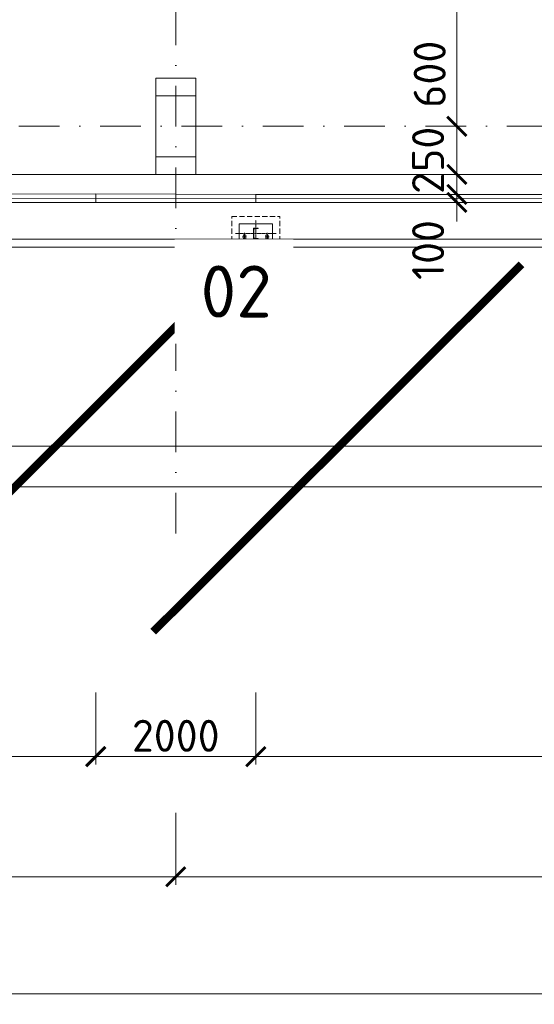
# Model space of a CAD drawing. Header units: millimetres. Extents: x -1695604 to 5289369, y -1488057 to 2187451.
# Tile 132 of 656: x 10050 to 16480, y -10963 to 1331. Entities that reach past the tile are written whole.
import ezdxf
from ezdxf.enums import TextEntityAlignment as Align

# ---------------------------------------------------------------- set-up
doc = ezdxf.new("R2010")
doc.units = ezdxf.units.MM
for name, pattern in [('AM_DIN_G_W050', [13.75, 9.75, -1.5, 1, -1.5]), ('CENTERX2', [101.6, 63.5, -12.7, 12.7, -12.7]), ('DASHDOT', [25.4, 12.7, -6.35, 0, -6.35]), ('HIDDEN', [9.525, 6.35, -3.175])]:
    doc.linetypes.add(name, pattern=pattern)
doc.layers.get('Defpoints').update_dxf_attribs({"color": 8})
doc.layers.add('_____detaily', color=1, linetype='Continuous')
for name, color, linetype, lineweight in [('A99_N_kce-pohl', 1, 'Continuous', 9), ('A99_N_kce-rez-sil', 6, 'Continuous', 18), ('A99_N_kce-rez-ten', 4, 'Continuous', 9), ('A99_N_koty-200', 5, 'Continuous', 5), ('A99_N_koty-200 @ 200', 5, 'Continuous', 5), ('A99_N_osy', 1, 'CENTERX2', 9), ('A99_N_sraf', 252, 'Continuous', 0), ('A99_N_txt-popis-200', 240, 'Continuous', 5), ('A99_S_kce-pohl', 7, 'Continuous', 5), ('A99_S_sloupy', 7, 'Continuous', 5), ('A99_S_sraf', 252, 'Continuous', 9)]:
    doc.layers.add(name, color=color, linetype=linetype, lineweight=lineweight)
doc.styles.add('A99_kota', font='isocpeur.ttf', dxfattribs={"height": 2})
doc.styles.add('ad_popis 100', font='isocpeur.ttf', dxfattribs={"height": 200})
doc.styles.add('Popis', font='arial.ttf')
doc.linetypes.add('IZOLACE', pattern='A,0.00254,-2.54,[134,ltypeshp.shx,S=2.54,R=0,X=-2.54,Y=0],-5.08,[134,ltypeshp.shx,S=2.54,R=180,X=2.54,Y=0],-2.54', length=10.16254)
doc.dimstyles.new('A99_kota_200 new', dxfattribs={"dimscale": 200, "dimtxt": 2, "dimasz": 1.2, "dimexe": 0.5, "dimexo": 1.5, "dimgap": 0.3, "dimtad": 1, "dimdec": 0, "dimzin": 3, "dimdsep": 46, "dimtxsty": 'A99_kota', "dimblk": 'ARCHTICK', "dimcen": 2.5, "dimazin": 2, "dimtfac": 0.75, "dimtdec": 0, "dimtmove": 2, "dimatfit": 0, "dimfxl": 0, "dimtolj": 1, "dimtzin": 0, "dimlwd": 5, "dimlwe": 5, "dimarcsym": 0})

# ---------------------------------------------------------------- blocks, each defined once
blk = doc.blocks.new('_ArchTick')
at = {"color": 0, "linetype": 'ByBlock', "const_width": 0.15}
blk.add_lwpolyline([(-0.5, -0.5), (0.5, 0.5)], dxfattribs=at)
blk = doc.blocks.new('*D134')
at = {"layer": 'A99_N_koty-200', "color": 0, "lineweight": 5, "transparency": 16777216}
for p, q in [((12000, -8570), (12000, -9470)), ((24000, -8570), (24000, -9470)), ((24000, -9370), (12000, -9370))]:
    blk.add_line(p, q, dxfattribs=at)
at = {"layer": 'Defpoints', "color": 0, "lineweight": 0, "transparency": 16777216}
for p in [(12000, -5085), (24000, -5075), (12000, -9370)]:
    blk.add_point(p, dxfattribs=at)
at = {"layer": 'A99_N_koty-200', "color": 0, "lineweight": 5, "transparency": 16777216, "xscale": 240, "yscale": 240, "zscale": 240, "rotation": 180}
blk.add_blockref('_ArchTick', (12000, -9370), dxfattribs=at)
at = {"layer": 'A99_N_koty-200', "color": 0, "lineweight": 5, "transparency": 16777216, "xscale": 240, "yscale": 240, "zscale": 240}
blk.add_blockref('_ArchTick', (24000, -9370), dxfattribs=at)
at = {"layer": 'A99_N_koty-200', "color": 0, "transparency": 16777216, "insert": (18000, -9110), "char_height": 400, "attachment_point": 5, "style": 'A99_kota'}
blk.add_mtext('\\A1;12000', dxfattribs=at)
blk = doc.blocks.new('*D135')
at = {"layer": 'A99_N_koty-200', "color": 0, "lineweight": 5, "transparency": 16777216}
for p, q in [((0, -8570), (0, -9470)), ((12000, -8570), (12000, -9470)), ((12000, -9370), (0, -9370))]:
    blk.add_line(p, q, dxfattribs=at)
at = {"layer": 'Defpoints', "color": 0, "lineweight": 0, "transparency": 16777216}
for p in [(0, -5085), (12000, -5085), (0, -9370)]:
    blk.add_point(p, dxfattribs=at)
at = {"layer": 'A99_N_koty-200', "color": 0, "lineweight": 5, "transparency": 16777216, "xscale": 240, "yscale": 240, "zscale": 240, "rotation": 180}
blk.add_blockref('_ArchTick', (0, -9370), dxfattribs=at)
at = {"layer": 'A99_N_koty-200', "color": 0, "lineweight": 5, "transparency": 16777216, "xscale": 240, "yscale": 240, "zscale": 240}
blk.add_blockref('_ArchTick', (12000, -9370), dxfattribs=at)
at = {"layer": 'A99_N_koty-200', "color": 0, "transparency": 16777216, "insert": (6000, -9110), "char_height": 400, "attachment_point": 5, "style": 'A99_kota'}
blk.add_mtext('\\A1;12000', dxfattribs=at)
blk = doc.blocks.new('*D527')
at = {"layer": 'A99_N_koty-200', "color": 0, "lineweight": 5, "transparency": 16777216}
for p, q in [((11000, -7070), (11000, -7970)), ((13000, -7070), (13000, -7970)), ((11000, -7870), (13000, -7870))]:
    blk.add_line(p, q, dxfattribs=at)
at = {"layer": 'Defpoints', "color": 0, "lineweight": 18, "transparency": 16777216}
for p in [(11000, -950), (13000, -950), (13000, -7870)]:
    blk.add_point(p, dxfattribs=at)
at = {"layer": 'A99_N_koty-200', "color": 0, "lineweight": 5, "transparency": 16777216, "xscale": 240, "yscale": 240, "zscale": 240, "rotation": 180}
blk.add_blockref('_ArchTick', (11000, -7870), dxfattribs=at)
at = {"layer": 'A99_N_koty-200', "color": 0, "lineweight": 5, "transparency": 16777216, "xscale": 240, "yscale": 240, "zscale": 240}
blk.add_blockref('_ArchTick', (13000, -7870), dxfattribs=at)
at = {"layer": 'A99_N_koty-200', "color": 0, "transparency": 16777216, "insert": (12000, -7610), "char_height": 400, "attachment_point": 5, "style": 'A99_kota'}
blk.add_mtext('\\A1;2000', dxfattribs=at)
blk = doc.blocks.new('*D528')
at = {"layer": 'A99_N_koty-200', "color": 0, "lineweight": 5, "transparency": 16777216}
for p, q in [((1000, -7070), (1000, -7970)), ((11000, -7070), (11000, -7970)), ((1000, -7870), (11000, -7870))]:
    blk.add_line(p, q, dxfattribs=at)
at = {"layer": 'Defpoints', "color": 0, "lineweight": 18, "transparency": 16777216}
for p in [(1000, -950), (11000, -950), (11000, -7870)]:
    blk.add_point(p, dxfattribs=at)
at = {"layer": 'A99_N_koty-200', "color": 0, "lineweight": 5, "transparency": 16777216, "xscale": 240, "yscale": 240, "zscale": 240, "rotation": 180}
blk.add_blockref('_ArchTick', (1000, -7870), dxfattribs=at)
at = {"layer": 'A99_N_koty-200', "color": 0, "lineweight": 5, "transparency": 16777216, "xscale": 240, "yscale": 240, "zscale": 240}
blk.add_blockref('_ArchTick', (11000, -7870), dxfattribs=at)
at = {"layer": 'A99_N_koty-200', "color": 0, "transparency": 16777216, "insert": (6000, -7610), "char_height": 400, "attachment_point": 5, "style": 'A99_kota'}
blk.add_mtext('\\A1;10000', dxfattribs=at)
blk = doc.blocks.new('*D526')
at = {"layer": 'A99_N_koty-200', "color": 0, "lineweight": 5, "transparency": 16777216}
for p, q in [((13000, -7070), (13000, -7970)), ((23000, -7070), (23000, -7970)), ((13000, -7870), (23000, -7870))]:
    blk.add_line(p, q, dxfattribs=at)
at = {"layer": 'Defpoints', "color": 0, "lineweight": 18, "transparency": 16777216}
for p in [(13000, -950), (23000, -950), (23000, -7870)]:
    blk.add_point(p, dxfattribs=at)
at = {"layer": 'A99_N_koty-200', "color": 0, "lineweight": 5, "transparency": 16777216, "xscale": 240, "yscale": 240, "zscale": 240, "rotation": 180}
blk.add_blockref('_ArchTick', (13000, -7870), dxfattribs=at)
at = {"layer": 'A99_N_koty-200', "color": 0, "lineweight": 5, "transparency": 16777216, "xscale": 240, "yscale": 240, "zscale": 240}
blk.add_blockref('_ArchTick', (23000, -7870), dxfattribs=at)
at = {"layer": 'A99_N_koty-200', "color": 0, "transparency": 16777216, "insert": (18000, -7610), "char_height": 400, "attachment_point": 5, "style": 'A99_kota'}
blk.add_mtext('\\A1;10000', dxfattribs=at)
blk = doc.blocks.new('*D513')
at = {"layer": 'A99_N_koty-200', "color": 0, "lineweight": 5, "transparency": 16777216}
for p, q in [((-600, -10030), (-600, -10930)), ((138875, -10030), (138875, -10930)), ((-600, -10830), (138875, -10830))]:
    blk.add_line(p, q, dxfattribs=at)
at = {"layer": 'Defpoints', "color": 0, "lineweight": 18, "transparency": 16777216}
for p in [(-600, -950), (138875, -950), (138875, -10830)]:
    blk.add_point(p, dxfattribs=at)
at = {"layer": 'A99_N_koty-200', "color": 0, "lineweight": 5, "transparency": 16777216, "xscale": 240, "yscale": 240, "zscale": 240, "rotation": 180}
blk.add_blockref('_ArchTick', (-600, -10830), dxfattribs=at)
at = {"layer": 'A99_N_koty-200', "color": 0, "lineweight": 5, "transparency": 16777216, "xscale": 240, "yscale": 240, "zscale": 240}
blk.add_blockref('_ArchTick', (138875, -10830), dxfattribs=at)
at = {"layer": 'A99_N_koty-200', "color": 0, "transparency": 16777216, "insert": (69137.5, -10570), "char_height": 400, "attachment_point": 5, "style": 'A99_kota'}
blk.add_mtext('\\A1;139475', dxfattribs=at)
blk = doc.blocks.new('*D531')
at = {"layer": 'A99_N_koty-200', "color": 0, "lineweight": 5, "transparency": 16777216}
for p, q in [((15512.5, -850), (15512.5, -610)), ((15512.5, -850), (15612.5, -850)), ((15512.5, -950), (15512.5, -850)), ((15512.5, -950), (15612.5, -950)), ((15512.5, -950), (15512.5, -1190))]:
    blk.add_line(p, q, dxfattribs=at)
at = {"layer": 'Defpoints', "color": 0, "lineweight": 18, "transparency": 16777216}
for p in [(15512.5, -850), (15512.5, -850), (15512.5, -950)]:
    blk.add_point(p, dxfattribs=at)
at = {"layer": 'A99_N_koty-200', "color": 0, "lineweight": 5, "transparency": 16777216, "xscale": 240, "yscale": 240, "zscale": 240}
for p, rotation in [((15512.5, -850), 270), ((15512.5, -950), 90)]:
    blk.add_blockref('_ArchTick', p, dxfattribs=dict(at, rotation=rotation))
at = {"layer": 'A99_N_koty-200', "color": 0, "transparency": 16777216, "insert": (15152.5, -1545), "char_height": 400, "attachment_point": 5, "rotation": 90, "style": 'A99_kota'}
blk.add_mtext('\\A1;100', dxfattribs=at)
blk = doc.blocks.new('*D288')
at = {"layer": 'A99_N_koty-200', "color": 0, "lineweight": 5, "transparency": 16777216}
for p, q in [((15512.5, -600), (15612.5, -600)), ((15512.5, -850), (15512.5, -600)), ((15512.5, -850), (15612.5, -850))]:
    blk.add_line(p, q, dxfattribs=at)
at = {"layer": 'Defpoints', "color": 0, "lineweight": 0, "transparency": 16777216}
for p in [(15512.5, -600), (15512.5, -600), (15512.5, -850)]:
    blk.add_point(p, dxfattribs=at)
at = {"layer": 'A99_N_koty-200', "color": 0, "lineweight": 5, "transparency": 16777216, "xscale": 240, "yscale": 240, "zscale": 240}
for p, rotation in [((15512.5, -600), 90), ((15512.5, -850), 270)]:
    blk.add_blockref('_ArchTick', p, dxfattribs=dict(at, rotation=rotation))
at = {"layer": 'A99_N_koty-200', "color": 0, "transparency": 16777216, "insert": (15152.5, -425), "char_height": 400, "attachment_point": 5, "rotation": 90, "style": 'A99_kota'}
blk.add_mtext('\\A1;250', dxfattribs=at)
blk = doc.blocks.new('*D328')
at = {"layer": 'A99_N_koty-200', "color": 0, "lineweight": 5, "transparency": 16777216}
for p, q in [((15512.5, 0), (15612.5, 0)), ((15512.5, -600), (15512.5, 0)), ((15512.5, -600), (15612.5, -600))]:
    blk.add_line(p, q, dxfattribs=at)
at = {"layer": 'Defpoints', "color": 0, "lineweight": 0, "transparency": 16777216}
for p in [(15512.5, 0), (15512.5, 0), (15512.5, -600)]:
    blk.add_point(p, dxfattribs=at)
at = {"layer": 'A99_N_koty-200', "color": 0, "lineweight": 5, "transparency": 16777216, "xscale": 240, "yscale": 240, "zscale": 240}
for p, rotation in [((15512.5, 0), 90), ((15512.5, -600), 270)]:
    blk.add_blockref('_ArchTick', p, dxfattribs=dict(at, rotation=rotation))
at = {"layer": 'A99_N_koty-200', "color": 0, "transparency": 16777216, "insert": (15172.5, 650), "char_height": 400, "attachment_point": 5, "rotation": 90, "style": 'A99_kota'}
blk.add_mtext('\\A1;600', dxfattribs=at)
blk = doc.blocks.new('*D329')
at = {"layer": 'A99_N_koty-200', "color": 0, "lineweight": 5, "transparency": 16777216}
for p, q in [((15512.5, 23400), (15612.5, 23400)), ((15512.5, 0), (15512.5, 23400)), ((15512.5, 0), (15612.5, 0))]:
    blk.add_line(p, q, dxfattribs=at)
at = {"layer": 'Defpoints', "color": 0, "lineweight": 0, "transparency": 16777216}
for p in [(15512.5, 23400), (15512.5, 23400), (15512.5, 0)]:
    blk.add_point(p, dxfattribs=at)
at = {"layer": 'A99_N_koty-200', "color": 0, "lineweight": 5, "transparency": 16777216, "xscale": 240, "yscale": 240, "zscale": 240}
for p, rotation in [((15512.5, 23400), 90), ((15512.5, 0), 270)]:
    blk.add_blockref('_ArchTick', p, dxfattribs=dict(at, rotation=rotation))
at = {"layer": 'A99_N_koty-200', "color": 0, "transparency": 16777216, "insert": (15252.5, 11700), "char_height": 400, "attachment_point": 5, "rotation": 90, "style": 'A99_kota'}
blk.add_mtext('\\A1;23400', dxfattribs=at)
blk = doc.blocks.new('*U118')
for p, q in [((0, -140), (0, 0)), ((60, 0), (0, 0)), ((60, -3), (60, 0)), ((7, -119), (7, -21)), ((16, -11), (55, -8)), ((60, -140), (0, -140)), ((55, -132), (16, -129)), ((60, -140), (60, -137))]:
    blk.add_line(p, q)
for centre, radius, start, end in [((17, -21), 10, 94.5739, 180), ((17, -119), 10, 180, 265.4261), ((55, -3), 5, 274.5739, 0), ((55, -137), 5, 0, 85.4261)]:
    blk.add_arc(centre, radius, start, end)
at = {"layer": 'Defpoints', "color": 221, "style": 'Popis'}
blk.add_attdef('VELIKOST_PROFILU', text='', height=5, dxfattribs=at).set_placement((36, 12), align=Align.BOTTOM_LEFT)
blk = doc.blocks.new('*D388')
at = {"layer": 'A99_N_koty-200', "color": 0, "lineweight": 5, "transparency": 16777216}
for p, q in [((1000, -3195), (1000, -4095)), ((61000, -3195), (61000, -4095)), ((1000, -3995), (61000, -3995))]:
    blk.add_line(p, q, dxfattribs=at)
at = {"layer": 'Defpoints', "color": 0, "lineweight": 0, "transparency": 16777216}
for p in [(1000, -1507.5), (61000, -1507.5), (61000, -3995)]:
    blk.add_point(p, dxfattribs=at)
at = {"layer": 'A99_N_koty-200', "color": 0, "lineweight": 5, "transparency": 16777216, "xscale": 240, "yscale": 240, "zscale": 240, "rotation": 180}
blk.add_blockref('_ArchTick', (1000, -3995), dxfattribs=at)
at = {"layer": 'A99_N_koty-200', "color": 0, "lineweight": 5, "transparency": 16777216, "xscale": 240, "yscale": 240, "zscale": 240}
blk.add_blockref('_ArchTick', (61000, -3995), dxfattribs=at)
at = {"layer": 'A99_N_koty-200', "color": 0, "transparency": 16777216, "insert": (30000, -3675), "char_height": 400, "attachment_point": 5, "style": 'A99_kota'}
blk.add_mtext('\\A1;podpory svodidla 15 x 4000', dxfattribs=at)
blk = doc.blocks.new('*D394')
at = {"layer": 'A99_N_koty-200', "color": 0, "lineweight": 5, "transparency": 16777216}
for p, q in [((-756, -829), (-828, -640)), ((-799, -1510), (-1429, -1510))]:
    blk.add_line(p, q, dxfattribs=at)
blk.add_arc((-499, -1510), 830, 110.6942, 180, dxfattribs=at)
at = {"layer": 'Defpoints', "color": 0, "lineweight": 0, "transparency": 16777216}
for p in [(-1073, -911), (-650, -1110), (-499, -1510), (-499, -1510), (63800, -1510)]:
    blk.add_point(p, dxfattribs=at)
at = {"layer": 'A99_N_koty-200', "color": 0, "lineweight": 5, "transparency": 16777216, "xscale": 240, "yscale": 240, "zscale": 240}
for p, rotation in [((-792, -733), 20.69419997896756), ((-1329, -1510), 270)]:
    blk.add_blockref('_ArchTick', p, dxfattribs=dict(at, rotation=rotation))
at = {"layer": 'A99_N_koty-200', "color": 0, "transparency": 16777216, "insert": (-1409, -881), "char_height": 400, "width": 594.59, "attachment_point": 5, "rotation": 55.3471, "style": 'A99_kota'}
blk.add_mtext('\\A1;70{\\fArial|b0|i0|c238|p34;\\H1.08333x;°}', dxfattribs=at)

msp = doc.modelspace()

# ---------------------------------------------------------------- linework, layer by layer
at = {"layer": '_____detaily', "linetype": 'HIDDEN', "lineweight": 5, "ltscale": 10}
for points in [[(12700, -1127), (13300, -1127)], [(12700, -1627), (12700, -1127)], [(13300, -1627), (13300, -1127)], [(12700, -1627), (13300, -1627)]]:
    msp.add_lwpolyline(points, dxfattribs=at)
at = {"layer": '_____detaily', "linetype": 'Continuous', "lineweight": 5}
msp.add_lwpolyline([(12790, -1340), (12790, -1460), (13210, -1460), (13210, -1220), (12790, -1220)], close=True, dxfattribs=at)
at = {"layer": '_____detaily', "linetype": 'AM_DIN_G_W050', "lineweight": 0, "ltscale": 2}
for points in [[(13000, -1507.5), (13000, -1172.5)], [(13255.5, -1340), (12744.5, -1340)], [(12860, -1431.4), (12860, -1328.9)], [(13140, -1431.4), (13140, -1328.9)], [(12832.5, -1380.2), (12887.5, -1380.2)], [(13167.5, -1380.2), (13112.5, -1380.2)]]:
    msp.add_lwpolyline(points, dxfattribs=at)
at = {"layer": '_____detaily', "linetype": 'Continuous', "lineweight": 0}
for points in [[(12844, -1391), (12844, -1369.1)], [(12876, -1391), (12876, -1369.1)], [(13124, -1391), (13124, -1369.1)], [(13156, -1391), (13156, -1369.1)]]:
    msp.add_lwpolyline(points, dxfattribs=at)
for centre, start, end in [((12860, -1369), 359.60769, 180.39231), ((12860, -1391.3), 178.90709, 1.09291), ((13140, -1369), 359.60769, 180.39231), ((13140, -1391.3), 178.90709, 1.09291)]:
    msp.add_arc(centre, 16, start, end, dxfattribs=at)
at = {"layer": 'A99_N_kce-pohl', "linetype": 'Continuous', "lineweight": 5, "ltscale": 0.5}
for points in [[(-556.5, -1074.7), (-429.8, -1410), (63799.5, -1410)], [(-650, -1110), (-498.9, -1510), (63799.5, -1510)]]:
    msp.add_lwpolyline(points, dxfattribs=at)
at = {"layer": 'A99_N_kce-rez-sil', "linetype": 'Continuous', "lineweight": 5}
for p, q in [((11000, -845), (11000, -950)), ((13000, -850), (13000, -950))]:
    msp.add_line(p, q, dxfattribs=at)
at = {"layer": 'A99_N_kce-rez-sil', "linetype": 'Continuous'}
for points in [[(1000, -850), (11000, -845)], [(11000, -845), (13000, -850)], [(23000, -850), (13000, -850)], [(1000, -950), (11000, -950)], [(11000, -950), (13000, -950)], [(23000, -950), (13000, -950)]]:
    msp.add_lwpolyline(points, dxfattribs=at)
at = {"layer": 'A99_N_osy', "linetype": 'DASHDOT', "ltscale": 40}
msp.add_line((187349.6, 0), (-3600, 0), dxfattribs=at)
msp.add_lwpolyline([(12000, -5085), (12000, 84377.5)], dxfattribs=at)
at = {"layer": 'A99_N_sraf', "color": 1, "linetype": 'IZOLACE', "lineweight": 0, "ltscale": 3}
msp.add_lwpolyline([(138867.5, -897.5), (-600, -900)], dxfattribs=at)
at = {"layer": 'A99_S_kce-pohl'}
for p, q in [((250, -600), (11750, -600)), ((12250, -600), (23750, -600))]:
    msp.add_line(p, q, dxfattribs=at)
at = {"layer": 'A99_S_kce-pohl', "linetype": 'Continuous', "lineweight": 0, "ltscale": 0.5}
msp.add_lwpolyline([(-600, -950), (-600, -4500), (64050, -4500)], dxfattribs=at)
at = {"layer": 'A99_S_sloupy', "linetype": 'Continuous', "ltscale": 2}
msp.add_lwpolyline([(12250, -600), (11750, -600), (11750, 600), (12250, 600)], close=True, dxfattribs=at)
at = {"layer": 'A99_S_sloupy', "linetype": 'Continuous', "lineweight": 20, "ltscale": 2}
for points in [[(12250, 600), (11750, 600), (11750, 380), (12250, 380)], [(12250, -600), (11750, -600), (11750, -380), (12250, -380)]]:
    msp.add_lwpolyline(points, close=True, dxfattribs=at)
at = {"layer": 'A99_S_sraf', "color": 8, "linetype": 'Continuous', "lineweight": 0, "ltscale": 0.5, "const_width": 100}
for points in [[(8178.5, -6310), (12777.8, -1724.2)], [(11719.2, -6310), (16318.5, -1724.2)]]:
    msp.add_lwpolyline(points, dxfattribs=at)

# ---------------------------------------------------------------- block references
at = {"layer": 'A99_N_kce-rez-ten', "lineweight": 0}
msp.add_blockref('*U118', (12970, -1270), dxfattribs=at).add_auto_attribs({'VELIKOST_PROFILU': 'U140'})

# ---------------------------------------------------------------- dimensions: what is measured, and where the dimension line sits
at = {"layer": 'A99_N_koty-200 @ 200'}
for base, p1, p2, angle, override, picture, middle in [((15512.5, 23400), (15512.5, 0), (15512.5, 23400), 90, {"dimscale": 200, "dimtix": 1, "dimtofl": 1, "dimtmove": 2, "dimatfit": 3}, '*D329', (15252.5, 11700)), ((0, -9370), (12000, -5085), (0, -5085), 180, {"dimscale": 200, "dimtix": 1, "dimtofl": 1, "dimtmove": 1, "dimatfit": 1}, '*D135', (6000, -9110)), ((12000, -9370), (24000, -5075), (12000, -5085), 180, {"dimscale": 200, "dimtix": 1, "dimtofl": 1, "dimtmove": 1, "dimatfit": 1}, '*D134', (18000, -9110))]:
    dim = msp.add_linear_dim(base=base, p1=p1, p2=p2, angle=angle, dimstyle='A99_kota_200 new', override=override, dxfattribs=at)
    dim.commit()
    dim.dimension.update_dxf_attribs({"geometry": picture, "text_midpoint": middle})
for base, p1, p2, picture, middle in [((15512.5, 0), (15512.5, -600), (15512.5, 0), '*D328', (15172.5, 650)), ((15512.5, -600), (15512.5, -850), (15512.5, -600), '*D288', (15152.5, -425)), ((15512.5, -850), (15512.5, -950), (15512.5, -850), '*D531', (15152.5, -1545))]:
    dim = msp.add_linear_dim(base=base, p1=p1, p2=p2, angle=90, dimstyle='A99_kota_200 new', override={"dimscale": 200, "dimtix": 1, "dimtofl": 1, "dimtmove": 2, "dimatfit": 3}, dxfattribs=at)
    dim.commit()
    dim.dimension.update_dxf_attribs({"geometry": picture, "text_midpoint": middle, "dimtype": 128})
for base, p1, p2, picture, middle in [((138875, -10830), (-600, -950), (138875, -950), '*D513', (69137.5, -10570)), ((11000, -7870), (1000, -950), (11000, -950), '*D528', (6000, -7610)), ((13000, -7870), (11000, -950), (13000, -950), '*D527', (12000, -7610)), ((23000, -7870), (13000, -950), (23000, -950), '*D526', (18000, -7610))]:
    dim = msp.add_linear_dim(base=base, p1=p1, p2=p2, dimstyle='A99_kota_200 new', override={"dimscale": 200, "dimtix": 1, "dimtofl": 1, "dimtmove": 1, "dimatfit": 1}, dxfattribs=at)
    dim.commit()
    dim.dimension.update_dxf_attribs({"geometry": picture, "text_midpoint": middle})
dim = msp.add_linear_dim(base=(61000, -3995), p1=(1000, -1507.5), p2=(61000, -1507.5), text='podpory svodidla 15 x 4000', dimstyle='A99_kota_200 new', override={"dimscale": 200, "dimtix": 1, "dimtofl": 1, "dimtmove": 1, "dimatfit": 1}, dxfattribs=at)
dim.commit()
dim.dimension.update_dxf_attribs({"geometry": '*D388', "text_midpoint": (30000, -3995), "dimtype": 128})

# ---------------------------------------------------------------- next in the draw order: texts
at = {"layer": 'A99_N_txt-popis-200', "lineweight": 0, "insert": (12310, -1737.5), "char_height": 650, "attachment_point": 1, "style": 'ad_popis 100', "bg_fill": 2}
msp.add_mtext_dynamic_manual_height_columns('02', width=832.5, gutter_width=1000, heights=[0], dxfattribs=at)

# ---------------------------------------------------------------- next in the draw order: dimensions: what is measured, and where the dimension line sits
at = {"layer": 'A99_N_koty-200 @ 200'}
dim = msp.add_angular_dim_2l(base=(-1073.4, -910.9), line1=((-498.9, -1510), (63799.5, -1510)), line2=((-650, -1110), (-498.9, -1510)), text='70{\\fArial|b0|i0|c238|p34;\\H1.08333x;°}', dimstyle='A99_kota_200 new', override={"dimscale": 200, "dimtix": 1, "dimtofl": 1, "dimtmove": 2, "dimatfit": 3}, dxfattribs=at)
dim.commit()
dim.dimension.update_dxf_attribs({"geometry": '*D394', "text_midpoint": (-1409.3, -880.7)})

doc.saveas('drawing.dxf')
